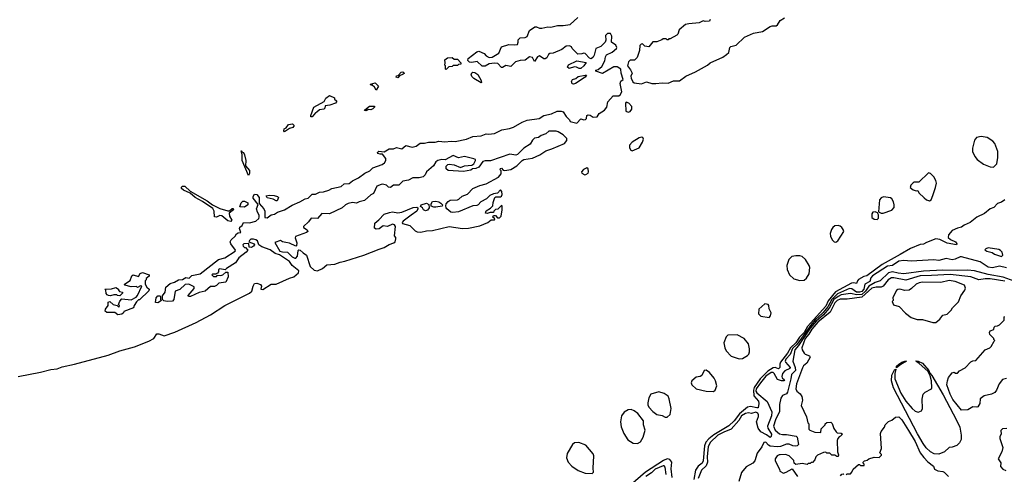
# Model space of a CAD drawing. Extents: x 2386423 to 2568864, y 578392 to 761999.
# Tile 343 of 454: x 2509161 to 2518731, y 676155 to 680575. Entities that reach past the tile are written whole.
import ezdxf

# ---------------------------------------------------------------- set-up
doc = ezdxf.new("R2010")
doc.units = 0

msp = doc.modelspace()

# ---------------------------------------------------------------- linework, layer by layer
at = {"layer": '0CON05XD'}
for points in [[(2509145, 677105.4), (2509365, 677147.9), (2509465, 677175.4), (2509525, 677182.1), (2509575, 677201.2), (2509695, 677227.3), (2510020, 677315), (2510135, 677356.7), (2510276.3, 677393.7), (2510415, 677450), (2510465.5, 677474.5), (2510495, 677521.1), (2510515, 677521.5), (2510565, 677503.1), (2510667.7, 677537.7), (2510877.5, 677632.5), (2511015, 677706.7), (2511153.9, 677796.1), (2511394.4, 677915.6), (2511416.2, 677935), (2511428.9, 677985), (2511445, 678010), (2511465, 678013.3), (2511500.6, 678000.6), (2511510, 677985), (2511506.4, 677956.4), (2511525, 677951.2), (2511605, 678003.3), (2511655, 678004), (2511785, 678062), (2511826.1, 678073.9), (2511872.5, 678115), (2511873.8, 678135), (2511810, 678185), (2511782.9, 678225), (2511724.2, 678264.2), (2511685, 678287.8), (2511643.1, 678303.1), (2511595, 678338.1), (2511515, 678366.7), (2511486.7, 678386.7), (2511471.2, 678425), (2511455, 678436), (2511435, 678442.5), (2511408.3, 678441.7), (2511395, 678430), (2511390, 678415), (2511440, 678395), (2511442.5, 678385), (2511435, 678372.5), (2511415, 678361.2), (2511392.5, 678362.5), (2511388.3, 678398.3), (2511340, 678395), (2511330, 678385), (2511331.7, 678371.7), (2511345, 678360), (2511355, 678360), (2511377.5, 678335), (2511362.5, 678315), (2511290, 678260), (2511257.7, 678212.3), (2511170, 678155), (2511158.3, 678141.7), (2511105, 678152.5), (2511092.5, 678145), (2511092.5, 678125), (2511085, 678110), (2511065, 678100), (2511035, 678100), (2511030, 678095), (2511045, 678080), (2511075, 678080), (2511085, 678090), (2511115, 678087.5), (2511135, 678093.3), (2511165, 678120), (2511185, 678120), (2511186.2, 678075), (2511165.6, 678024.4), (2511096.1, 678013.9), (2511075, 677990), (2511055, 677980), (2511015, 677982.5), (2510965, 677936.2), (2510905, 677922.5), (2510823, 677883), (2510803, 677883), (2510800, 677895), (2510858.3, 677961.7), (2510857, 677977), (2510805, 678002.5), (2510770.7, 677999.3), (2510718, 677952), (2510673, 677937), (2510660, 677855), (2510645, 677837.5), (2510595, 677833.8), (2510563, 677843), (2510550, 677855), (2510548.3, 677891.7), (2510576.7, 677925), (2510582.5, 677975), (2510625, 678008.8), (2510667, 678023), (2510705, 678046.7), (2510745, 678050), (2510775, 678067.5), (2510807, 678063), (2510835, 678086.7), (2510916.7, 678103.3), (2511095, 678242.5), (2511155, 678260), (2511256.4, 678323.6), (2511260, 678335), (2511212.5, 678395), (2511207.5, 678415), (2511217.5, 678435), (2511255, 678470), (2511267, 678493), (2511285, 678502.5), (2511310, 678505), (2511299.2, 678545), (2511301.4, 678558.6), (2511322.5, 678575), (2511335, 678602.5), (2511395, 678600), (2511455, 678617.5), (2511485, 678643.3), (2511490, 678655), (2511488.8, 678675), (2511471.2, 678705), (2511463.8, 678735), (2511477.5, 678777.5), (2511430.8, 678840.8), (2511430.8, 678855), (2511445, 678880), (2511465, 678874), (2511487.3, 678847.3), (2511488.3, 678788.3), (2511535.7, 678735.7), (2511543.8, 678715), (2511543, 678653), (2511565, 678650), (2511605, 678677.5), (2511637, 678683), (2511666.4, 678703.6), (2511735, 678726.7), (2511808.3, 678771.7), (2511885, 678803.3), (2511935, 678832.5), (2511965, 678840), (2512005, 678880), (2512035, 678877.5), (2512075, 678896.7), (2512115, 678900), (2512165, 678916.7), (2512195, 678933.8), (2512285, 678953.3), (2512315, 678978), (2512365, 678983.3), (2512395, 679008.8), (2512454, 679036), (2512515, 679083.3), (2512563.6, 679106.4), (2512595, 679136.2), (2512685, 679166.7), (2512707.5, 679185), (2512720, 679205), (2512720, 679225), (2512688.3, 679268.3), (2512665, 679267.5), (2512642.5, 679275), (2512637.5, 679285), (2512652.3, 679297.7), (2512705, 679290), (2512751.7, 679318.3), (2512795, 679320), (2512825, 679331.2), (2512875, 679320), (2512915, 679352.5), (2512975, 679336.7), (2513015, 679346.2), (2513055, 679373.8), (2513095, 679374), (2513135, 679385.8), (2513200, 679385), (2513235, 679393.3), (2513295, 679387.5), (2513355, 679394), (2513395, 679391.2), (2513505, 679413.8), (2513565, 679440), (2513645, 679445.6), (2513695, 679464.3), (2513719.2, 679460.8), (2513775, 679468.8), (2513846.1, 679503.9), (2513922.7, 679517.3), (2513959.5, 679530.5), (2514045, 679578), (2514095, 679598), (2514210, 679615), (2514256.4, 679643.6), (2514330.5, 679659.5), (2514385, 679686.2), (2514425, 679686.2), (2514445, 679678.8), (2514473.6, 679633.6), (2514505, 679600), (2514510, 679585), (2514575, 679570), (2514615, 679610), (2514645, 679602.5), (2514660, 679605), (2514670, 679615), (2514673.3, 679645), (2514685, 679650), (2514705, 679646.7), (2514735, 679627.5), (2514775, 679630), (2514795, 679662.5), (2514846.7, 679695), (2514866.7, 679725), (2514876.2, 679775), (2514930, 679835), (2514983.9, 679836.1), (2514996.7, 679845), (2515012.5, 679875), (2514996.2, 679955), (2515004.2, 679975.8), (2515027.5, 679995), (2515005.8, 680055), (2515002.5, 680095), (2514967, 680117), (2514935, 680116.7), (2514825, 680052), (2514760, 680075), (2514760, 680085), (2514785, 680090), (2514820.7, 680119.3), (2514850, 680175), (2514855.7, 680215), (2514865, 680232.5), (2514920.7, 680259.3), (2514961.2, 680295), (2514963.8, 680305), (2514955.8, 680325.8), (2514913.8, 680355), (2514917.5, 680415), (2514905, 680440), (2514875, 680440), (2514855, 680420), (2514858, 680375), (2514851.9, 680355), (2514811.2, 680315), (2514760, 680295), (2514745, 680231.2), (2514735, 680211.2), (2514715, 680193.3), (2514700.7, 680200.7), (2514657, 680247), (2514645, 680250), (2514625, 680242.5), (2514585, 680240), (2514532.5, 680295), (2514525, 680310), (2514505, 680320), (2514473, 680317), (2514430, 680285), (2514345, 680250), (2514315, 680247.5), (2514302.3, 680237.7), (2514283.3, 680205), (2514270, 680195), (2514255, 680193.8), (2514215, 680222.5), (2514192.5, 680215), (2514165, 680170), (2514146.4, 680206.4), (2514115, 680212.5), (2514075, 680180), (2514027, 680177), (2513980, 680165), (2513935, 680120), (2513885, 680130), (2513855, 680110), (2513845, 680110), (2513808.3, 680148.3), (2513775, 680152.5), (2513723, 680147), (2513685, 680122.5), (2513655, 680122.5), (2513607, 680167), (2513555, 680157.5), (2513533, 680163), (2513518.3, 680178.3), (2513520.7, 680199.3), (2513605, 680263.3), (2513625, 680267.5), (2513675, 680247.5), (2513695, 680222.5), (2513725, 680207.5), (2513755, 680210), (2513819.3, 680250.7), (2513845, 680310), (2513917, 680333), (2513975, 680330), (2514000, 680335), (2514007.5, 680355), (2514005, 680380), (2514025, 680400), (2514075, 680402.5), (2514095, 680410), (2514115, 680470), (2514167.5, 680505), (2514185, 680507.1), (2514215, 680491.2), (2514235, 680491.2), (2514295, 680506), (2514325, 680503.3), (2514387, 680517), (2514445, 680517.5), (2514511.7, 680528.3), (2514585, 680596.7)], [(2515873, 680577), (2515865, 680560), (2515825, 680557.5), (2515805, 680562.5), (2515766.1, 680543.9), (2515665, 680536), (2515632.9, 680527.1), (2515572.3, 680477.7), (2515556.7, 680435), (2515547.5, 680425), (2515485, 680390), (2515471.7, 680388.3), (2515465, 680380), (2515455, 680380), (2515445, 680390), (2515415, 680390), (2515401.7, 680378.3), (2515355, 680360), (2515315, 680360), (2515275, 680310), (2515238.3, 680318.3), (2515215, 680340), (2515201.7, 680338.3), (2515190, 680325), (2515186.7, 680275), (2515163.6, 680206.4), (2515137, 680183), (2515095, 680180), (2515080, 680165), (2515070, 680125), (2515098, 680088), (2515113.3, 680055), (2515101.2, 680025), (2515105.9, 680005.9), (2515121.7, 679971.7), (2515135, 679960), (2515205, 679951.2)], [(2515205, 679951.2), (2515255, 679970), (2515305.7, 679955.7), (2515345, 679954.3), (2515405, 679960.8), (2515465, 679957.5), (2515515, 679981.2), (2515575, 679980), (2515635, 680025.6), (2515731.3, 680068.7), (2515845.5, 680134.5), (2515872.9, 680157.1), (2515995, 680211.4), (2516031.2, 680235), (2516053.8, 680255), (2516064, 680306), (2516072.5, 680315), (2516125, 680328.8), (2516205, 680406.7), (2516295, 680443.3), (2516379.5, 680460.5), (2516455, 680509.2), (2516475, 680516), (2516513.9, 680516.1), (2516526.7, 680525), (2516554.1, 680565.9), (2516595, 680593.3)], [(2513305, 680090), (2513300, 680095), (2513300, 680125), (2513293.3, 680133.3), (2513297.5, 680155), (2513292.5, 680185), (2513320, 680205), (2513365, 680207.5), (2513385, 680190), (2513415, 680190), (2513450, 680155), (2513448.3, 680141.7), (2513425, 680140), (2513415, 680130), (2513375, 680130), (2513365, 680120), (2513333, 680117), (2513305, 680090)], [(2514600, 680100), (2514574.1, 680114.1), (2514555, 680116.7), (2514501.2, 680101.2), (2514486.2, 680115), (2514495, 680136), (2514575, 680176), (2514668.3, 680158.3), (2514644, 680125), (2514615, 680101.9), (2514600, 680100)], [(2512835, 680010), (2512820, 680015), (2512825, 680030), (2512838.3, 680031.7), (2512870, 680065), (2512885, 680066.7), (2512895, 680060), (2512897, 680053), (2512890, 680045), (2512851.7, 680028.3), (2512835, 680010)], [(2513645, 679960), (2513574.2, 680004.2), (2513555, 680023.3), (2513550, 680045), (2513555, 680057.5), (2513565, 680063.3), (2513585, 680062.5), (2513613, 680043), (2513647.5, 679985), (2513650, 679965), (2513645, 679960)], [(2512625, 679890), (2512608.3, 679918.3), (2512588.3, 679938.3), (2512575, 679940), (2512571.7, 679948.3), (2512615, 679960), (2512648.3, 679928.3), (2512625, 679890)], [(2514545, 679947.5), (2514530.7, 679950.7), (2514523.3, 679975), (2514535, 679992.5), (2514567, 680003), (2514588.3, 680021.7), (2514657, 680037), (2514670, 680035), (2514657.5, 680015), (2514565, 679953.3), (2514545, 679947.5)], [(2512005, 679630), (2511991.7, 679631.7), (2511990, 679645), (2512020, 679725), (2512120, 679780), (2512137, 679813), (2512173, 679837), (2512220, 679815), (2512221.7, 679801.7), (2512240, 679785), (2512240, 679775), (2512230, 679765), (2512175, 679742.5), (2512131.7, 679738.3), (2512127.5, 679715), (2512117.5, 679705), (2512075, 679700), (2512050, 679675), (2512035, 679670), (2512005, 679630)], [(2515075, 679676.7), (2515095, 679683.3), (2515111.2, 679705), (2515109.5, 679729.5), (2515082.5, 679765), (2515055, 679772.5), (2515050, 679765), (2515053.3, 679685), (2515075, 679676.7)], [(2512525, 679687.5), (2512513.6, 679693.6), (2512515, 679700), (2512560, 679735), (2512610, 679735), (2512610, 679725), (2512595, 679707.5), (2512575, 679697.5), (2512548.3, 679701.7), (2512535, 679692.5), (2512525, 679687.5)], [(2512055, 678134.3), (2512103.3, 678155), (2512145, 678193.3), (2512225, 678197.5), (2512275, 678218.1), (2512322.4, 678227.6), (2512505.3, 678284.7), (2512654.5, 678345.5), (2512705, 678360), (2512752, 678388), (2512796.7, 678405), (2512810, 678415), (2512817.5, 678445), (2512817, 678457), (2512803.3, 678475), (2512812.5, 678565), (2512805, 678580), (2512785, 678587.5), (2512735, 678563.3), (2512695, 678570), (2512655, 678543.3), (2512627, 678537), (2512608.3, 678548.3), (2512613.9, 678596.1), (2512651.7, 678628.3), (2512702.5, 678685), (2512755, 678702), (2512785, 678708), (2512835, 678698.8), (2512875, 678704), (2512985, 678750), (2513021.7, 678751.7), (2513030, 678745), (2513030, 678735), (2513020, 678715), (2512967.5, 678675), (2512887.5, 678615), (2512880, 678605), (2512882.5, 678595), (2512952.5, 678575), (2513005, 678521.2), (2513025, 678512.5), (2513059.1, 678510.9), (2513115, 678523.3), (2513175, 678525.5), (2513335, 678563.3), (2513465, 678545.5), (2513525, 678549.5), (2513635, 678572), (2513712.5, 678605), (2513745, 678630), (2513775, 678630), (2513778.3, 678638.3), (2513760, 678655), (2513765, 678670), (2513785, 678670), (2513805, 678650), (2513825, 678650), (2513840, 678665), (2513850, 678725), (2513850, 678765), (2513845, 678770), (2513807, 678733), (2513785, 678730), (2513770, 678715), (2513765, 678700), (2513735, 678700), (2513705, 678690), (2513690, 678695), (2513695, 678717.5), (2513738.3, 678741.7), (2513760, 678765), (2513763, 678797), (2513780, 678845), (2513788.3, 678851.7), (2513835, 678852.5), (2513845, 678860), (2513850, 678875), (2513847.5, 678905), (2513835, 678920), (2513805, 678887.5), (2513765, 678882.5), (2513730, 678865), (2513697.5, 678835), (2513642.5, 678805), (2513616.7, 678775), (2513605, 678770), (2513564.3, 678765.7), (2513425, 678706), (2513370.5, 678700.5), (2513353.3, 678705), (2513312.5, 678735), (2513307.5, 678745), (2513302.5, 678765), (2513307.5, 678785), (2513325, 678807.5), (2513345, 678820), (2513415, 678823.3), (2513430.7, 678829.3), (2513461.7, 678858.3), (2513512.3, 678877.7), (2513565, 678933.8), (2513635, 678963.8), (2513695, 678978.8), (2513815, 679043.3), (2513842.5, 679075), (2513840, 679105), (2513830, 679115), (2513835, 679127.5), (2513845, 679130), (2513861.7, 679111.7), (2513875, 679107.5), (2513935, 679120), (2513993.3, 679155), (2514043.6, 679206.4), (2514060, 679215), (2514145, 679227.5), (2514218.3, 679261.7), (2514275, 679300), (2514335, 679318.8), (2514455, 679370), (2514479.5, 679400.5), (2514480.7, 679420.7), (2514445, 679456.7), (2514393.6, 679483.6), (2514375, 679490), (2514305, 679490), (2514275, 679466.7), (2514229.3, 679450.7), (2514205, 679430), (2514165, 679423.3), (2514146.7, 679405), (2514122.5, 679365), (2514062.7, 679327.3), (2514000, 679265), (2513985, 679257.5), (2513925, 679266.2), (2513736.1, 679203.9), (2513685, 679203.3), (2513662.5, 679195), (2513625, 679141.2), (2513595, 679129.2), (2513563.8, 679126.2), (2513545, 679112), (2513475, 679098), (2513325, 679108.8), (2513306.7, 679125), (2513307.7, 679152.3), (2513322.5, 679167.5), (2513335, 679170), (2513385, 679163.3), (2513445, 679136.7), (2513483, 679153), (2513555, 679160), (2513575, 679172.5), (2513592.5, 679205), (2513590, 679215), (2513573.9, 679223.9), (2513485, 679243.8), (2513427, 679233), (2513375, 679253.3), (2513296.4, 679213.6), (2513265, 679216.7), (2513224.1, 679205.9), (2513206.1, 679193.9), (2513183.8, 679155), (2513115, 679097.5), (2513103.6, 679066.4), (2513081.7, 679048.3), (2513045, 679036), (2512983.6, 679036.4), (2512940, 679015), (2512885, 679006.7), (2512845, 678966.7), (2512795, 678967.5), (2512765, 678942.5), (2512745, 678947.5), (2512725, 678966.7), (2512686.1, 678976.1), (2512675, 678973.3), (2512632.5, 678955), (2512600, 678885), (2512575, 678872.5), (2512513.6, 678816.4), (2512460, 678805), (2512435, 678790), (2512395, 678796.7), (2512355, 678787.5), (2512326.4, 678773.6), (2512295, 678746.7), (2512171.7, 678688.3), (2512098.3, 678691.7), (2512057, 678643), (2511993, 678647), (2511969.3, 678610.7), (2511920, 678565), (2511920, 678555), (2511955, 678532.5), (2511962.5, 678515), (2511950, 678505), (2511841.7, 678468.3), (2511840, 678455), (2511854.4, 678405), (2511852, 678378), (2511845, 678374.2), (2511785, 678403.1), (2511749.5, 678410.5), (2511716.1, 678416.1), (2511695, 678430), (2511641.2, 678408.8), (2511690, 678325), (2511715, 678317.1), (2511764.3, 678314.3), (2511810.5, 678270.5), (2511835, 678256.7), (2511845, 678258.1), (2511862.2, 678275), (2511868.5, 678331.5), (2511875, 678338.1), (2511886, 678335), (2511915, 678306.9), (2511947.3, 678287.3), (2511985, 678174.2), (2512025, 678140), (2512055, 678134.3)], [(2511735, 679483.3), (2511727.5, 679495), (2511732.5, 679515), (2511750, 679525), (2511775, 679557.5), (2511811.7, 679561.7), (2511827.5, 679547.5), (2511815, 679527.5), (2511783, 679517), (2511735, 679483.3)], [(2515115, 679300), (2515182.3, 679327.7), (2515213.8, 679385), (2515223.3, 679415), (2515218.8, 679428.8), (2515205, 679433.3), (2515182.3, 679427.7), (2515115, 679383.3), (2515087.5, 679355), (2515088.3, 679328.3), (2515100, 679305), (2515115, 679300)], [(2518625, 679142.5), (2518657.5, 679175), (2518668.6, 679235), (2518666.9, 679295), (2518640.2, 679370.2), (2518620, 679395), (2518565, 679429.4), (2518505, 679438.1), (2518461.4, 679428.6), (2518441.1, 679405), (2518422.5, 679325), (2518423, 679293), (2518444.5, 679244.5), (2518466, 679215), (2518529.7, 679169.7), (2518595, 679144.4), (2518625, 679142.5)], [(2511385, 679060), (2511322.5, 679205), (2511323.9, 679263.9), (2511315, 679300), (2511320, 679290), (2511335, 679282.5), (2511345, 679260), (2511358.8, 679205), (2511356.7, 679155), (2511395, 679110), (2511395, 679080), (2511385, 679060)], [(2514655, 679067.5), (2514665, 679070), (2514685, 679082.5), (2514690, 679095), (2514687.5, 679125), (2514675, 679133.3), (2514641.2, 679118.8), (2514622.5, 679095), (2514625, 679082.5), (2514655, 679067.5)], [(2518005, 678813.8), (2518018.8, 678825), (2518036, 678865), (2518063.8, 678945), (2518071.2, 678985), (2518065, 679012.5), (2518045, 679046.7), (2518015, 679080), (2517995, 679086.7), (2517900, 678995), (2517855, 678996.2), (2517845, 678990), (2517823.8, 678965), (2517817.5, 678945), (2517845, 678920), (2517875, 678910), (2517890, 678915), (2517901.7, 678891.7), (2517952.1, 678842.1), (2517974.3, 678824.3), (2518005, 678813.8)], [(2511215, 678612.5), (2511185, 678618.6), (2511125, 678669.4), (2511105, 678670.8), (2511075, 678656.2), (2511055, 678657.5), (2511052.5, 678715), (2511038.7, 678738.7), (2510937.3, 678807.3), (2510865.8, 678845), (2510818.1, 678888.1), (2510755, 678916.7), (2510733.3, 678935), (2510733.1, 678946.9), (2510745, 678956.5), (2510766.2, 678955), (2510817.8, 678907.8), (2510985, 678815.6), (2511036.3, 678776.3), (2511105, 678740.6), (2511185, 678717.5), (2511201.7, 678718.3), (2511225, 678740), (2511235, 678740), (2511240, 678725), (2511196.7, 678693.3), (2511200.8, 678665), (2511222, 678625), (2511215, 678612.5)], [(2511345, 678752.5), (2511300, 678755), (2511313.9, 678796.1), (2511330.7, 678809.3), (2511345, 678810), (2511377.5, 678795), (2511377.5, 678775), (2511345, 678752.5)], [(2511665, 678813.3), (2511655, 678813.3), (2511625, 678831.2), (2511565, 678843.3), (2511558.3, 678861.7), (2511585, 678870), (2511635, 678866.7), (2511666.7, 678856.7), (2511677.5, 678845), (2511665, 678813.3)], [(2513185, 678752.5), (2513161.7, 678761.7), (2513160, 678785), (2513175, 678806.7), (2513205, 678811.2), (2513233.8, 678803.8), (2513255, 678792.5), (2513270, 678775), (2513267, 678763), (2513205, 678753.3), (2513185, 678752.5)], [(2518736.4, 678823.6), (2518705, 678800.7), (2518665, 678789.6), (2518630.3, 678749.7), (2518594.9, 678735.1), (2518538.7, 678691.3), (2518463.8, 678656.2), (2518397.9, 678602.1), (2518341.3, 678578.7), (2518315, 678557.8), (2518275, 678549.1), (2518224.7, 678525), (2518188.7, 678485), (2518186.9, 678456.9), (2518206.7, 678436.7), (2518257.5, 678415), (2518270, 678395), (2518265, 678386.7), (2518175, 678400.9), (2518105, 678439.6), (2518065, 678444.1), (2517975, 678410.5), (2517946.9, 678393.1), (2517915, 678388.4), (2517820.6, 678349.4), (2517719.2, 678290.8), (2517543.6, 678196.4), (2517395, 678086.1), (2517365, 678079.4), (2517315, 678050), (2517303.2, 678035), (2517295, 678008.8), (2517267.4, 678017.4), (2517245, 678013.4), (2517091.3, 677928.7), (2517019.5, 677840.5), (2516995, 677790.6), (2516817, 677593), (2516785, 677534.8), (2516741.1, 677488.9), (2516704.8, 677435), (2516653.8, 677386.2), (2516625, 677334.7), (2516555.8, 677245), (2516548.2, 677225), (2516550, 677210), (2516550, 677195), (2516535, 677182.1), (2516505, 677192.9), (2516485, 677192), (2516432.1, 677157.9), (2516357.3, 677082.7), (2516299.9, 677000.1), (2516292, 676975), (2516296.9, 676916.9), (2516342.9, 676865), (2516345.7, 676845), (2516337.6, 676802.4), (2516325, 676800.4), (2516265, 676815.8), (2516235, 676806.8), (2516157.8, 676742.2), (2516105, 676676.4), (2516055, 676627.5), (2515909.4, 676540.6), (2515859, 676501), (2515831.3, 676468.7), (2515817.8, 676432.2), (2515805.3, 676285), (2515795, 676263.5), (2515756.2, 676233.8), (2515730, 676195), (2515714.8, 676105)], [(2517555, 678693.3), (2517638.3, 678721.7), (2517659.5, 678750.5), (2517661.2, 678775), (2517653.8, 678805), (2517636.7, 678835), (2517625, 678843.3), (2517557, 678853), (2517535, 678843.3), (2517518.8, 678825), (2517508.3, 678708.3), (2517533.3, 678693.3), (2517555, 678693.3)], [(2513105, 678717.5), (2513087.5, 678725), (2513077.5, 678745), (2513058.3, 678758.3), (2513062.5, 678775), (2513115, 678792.5), (2513138.3, 678778.3), (2513140, 678745), (2513125, 678723.8), (2513105, 678717.5)], [(2517495, 678633.8), (2517510, 678645), (2517507.5, 678677.5), (2517498.3, 678698.3), (2517475, 678706.7), (2517455, 678702.5), (2517443.6, 678686.4), (2517445, 678652.5), (2517465, 678636.7), (2517495, 678633.8)], [(2517095, 678411.2), (2517113.3, 678425), (2517170, 678515), (2517166.2, 678535), (2517151.2, 678555), (2517135, 678569.2), (2517115, 678575.8), (2517085, 678570), (2517065.6, 678554.4), (2517051.4, 678535), (2517040, 678495), (2517041.7, 678471.7), (2517058.8, 678435), (2517077.5, 678415), (2517095, 678411.2)], [(2518705, 678273.3), (2518717.5, 678285), (2518710, 678315), (2518695, 678332.5), (2518679.5, 678339.5), (2518575, 678356.7), (2518551.7, 678348.3), (2518543, 678337), (2518560, 678325), (2518611.7, 678311.7), (2518637.5, 678295), (2518705, 678273.3)], [(2518751.7, 678161.7), (2518685, 678180), (2518615, 678164.3), (2518575, 678170), (2518495, 678221.1), (2518315, 678271.2), (2518301.7, 678268.3), (2518254.1, 678245.9), (2518225, 678240.8), (2518165, 678254.2), (2518095, 678234.3), (2518045, 678241.2), (2517825, 678228), (2517755, 678234), (2517705, 678226.9), (2517644.2, 678185.8), (2517595, 678177.5), (2517450.3, 678085), (2517435.2, 678065), (2517425, 678028.4), (2517376.2, 678003.8), (2517367.1, 677955), (2517345, 677932), (2517325, 677924.9), (2517295, 677926.4), (2517249.1, 677959.1), (2517225, 677962.6), (2517111.2, 677908.8), (2517054.5, 677855.5), (2517015.7, 677784.3), (2516965.8, 677724.2), (2516893.7, 677656.3), (2516852.3, 677605), (2516718, 677422), (2516671.9, 677378.1), (2516648.9, 677321.1), (2516607.2, 677275), (2516601.3, 677255), (2516605.5, 677245.5), (2516649.3, 677195), (2516647.5, 677185), (2516597.9, 677162.1), (2516574.2, 677135), (2516568.6, 677105), (2516572.9, 677092.9), (2516595.7, 677075), (2516588, 677065), (2516565, 677064.1), (2516526.5, 677076.5), (2516494.6, 677135), (2516484.3, 677145), (2516465, 677146.3), (2516415, 677108.8), (2516360.3, 677045), (2516320.9, 676985), (2516317.6, 676965), (2516325, 676948), (2516425, 676862), (2516471.2, 676761.2), (2516469.2, 676725), (2516429.7, 676625), (2516432.9, 676602.9), (2516468.5, 676545), (2516466.7, 676523.3), (2516455, 676511.8), (2516420.1, 676540.1), (2516365, 676568.2), (2516338.9, 676605), (2516322.2, 676665), (2516343.4, 676716.6), (2516343.1, 676735), (2516335, 676749.4), (2516315, 676759), (2516275, 676748.2), (2516244.1, 676754.1), (2516215, 676748), (2516177.2, 676725), (2516150.4, 676679.6), (2516075.8, 676594.2), (2516005, 676565.9), (2515948.4, 676535), (2515875, 676468.8), (2515854.5, 676425), (2515842.3, 676325), (2515848, 676272), (2515832.8, 676237.2), (2515789.2, 676195), (2515755.3, 676115)], [(2516745, 678040), (2516785, 678042), (2516809.3, 678060.7), (2516835.7, 678105), (2516840.8, 678165), (2516834, 678185), (2516799.2, 678245), (2516765, 678274.3), (2516745, 678280.6), (2516705, 678280.6), (2516665, 678271.4), (2516636.8, 678243.2), (2516617.1, 678185), (2516621.9, 678145), (2516644, 678095), (2516685.7, 678055.7), (2516745, 678040)], [(2518897, 678007), (2518721.3, 678071.3), (2518575, 678098.9), (2518442.6, 678132.6), (2518375, 678141.2), (2518275, 678136.5), (2518135, 678140.5), (2517945, 678131.7), (2517755, 678103.2), (2517700.5, 678110.5), (2517645, 678122.9), (2517605, 678113.2), (2517525, 678037.8), (2517475, 678019.7), (2517414.5, 677985.5), (2517382.1, 677935), (2517345, 677904.6), (2517299, 677899), (2517235, 677912.5), (2517145, 677899), (2517115, 677885.4), (2517075.4, 677855), (2517029.5, 677770.5), (2516974, 677706), (2516904.2, 677645.8), (2516845, 677574.9), (2516731.4, 677408.6), (2516694.3, 677365), (2516675.6, 677255), (2516698.2, 677195), (2516700.8, 677165), (2516664.4, 677125), (2516655.3, 677084.7), (2516625, 676953.3), (2516615, 676938.8), (2516575, 676920), (2516558.8, 676895), (2516545.9, 676834.1), (2516547.7, 676765), (2516506.4, 676685), (2516488.8, 676625), (2516505.3, 676585), (2516545, 676550), (2516575, 676541.1), (2516615, 676541.8), (2516707.5, 676525), (2516716.7, 676515), (2516732.5, 676445), (2516717.7, 676432.3), (2516705, 676430), (2516675, 676433.8), (2516638.6, 676448.6), (2516615, 676448.8), (2516555, 676427), (2516523.3, 676423.3), (2516455, 676428.2), (2516438.3, 676438.3), (2516415, 676468.6), (2516394.2, 676465.8), (2516375, 676423.3), (2516330.6, 676359.4), (2516305, 676286.7), (2516285.6, 676264.4), (2516222.3, 676227.7), (2516175.8, 676174.2), (2516151.2, 676085)], [(2510115, 677706.7), (2510087, 677727), (2510008.3, 677728.3), (2509991.7, 677741.7), (2509995, 677760), (2510020, 677795), (2510021.7, 677828.3), (2510037, 677837), (2510070, 677805), (2510107.5, 677797.5), (2510125, 677780), (2510130, 677795), (2510120, 677805), (2510135, 677840), (2510155, 677860), (2510245, 677852.5), (2510293, 677877), (2510307, 677893), (2510350, 677985), (2510335, 677987.5), (2510305, 677972.5), (2510295, 677980), (2510245, 677977.5), (2510183, 677993), (2510180, 678005), (2510235, 678040), (2510250, 678085), (2510265, 678096.2), (2510315, 678080), (2510332.3, 678107.7), (2510355, 678116.7), (2510420, 678095), (2510418.3, 678081.7), (2510391.7, 678058.3), (2510390, 678045), (2510380, 678035), (2510380, 678005), (2510397.5, 677975), (2510420, 677955), (2510415, 677940), (2510325, 677850), (2510315, 677850), (2510297, 677833), (2510273, 677797), (2510266.4, 677773.6), (2510173.3, 677736.7), (2510170, 677725), (2510155, 677711.2), (2510115, 677706.7)], [(2518735, 678032.3), (2518595, 678056.3), (2518543.8, 678056.2), (2518485, 678045.4), (2518405, 678076.1), (2518205, 678098.4), (2518025, 678087.9), (2517915, 678083.4), (2517775, 678042.5), (2517657.5, 678065), (2517635, 678064), (2517603.5, 678046.5), (2517555, 677983.2), (2517535, 677975.3), (2517485, 677976.1), (2517444.6, 677965), (2517345, 677877), (2517202.4, 677857.6), (2517135, 677857.6), (2517105.4, 677845), (2517085, 677820.9), (2517039.2, 677730.8), (2516920.3, 677635), (2516859.5, 677565), (2516831.7, 677518.3), (2516796.1, 677475), (2516764.6, 677385), (2516767.8, 677365), (2516785, 677334.2)], [(2518035, 677630), (2518065, 677632.5), (2518105.9, 677664.1), (2518135, 677703.3), (2518176.4, 677713.6), (2518215, 677752.5), (2518226.7, 677775), (2518285, 677832.5), (2518309.3, 677890.7), (2518347.5, 677945), (2518352.5, 677965), (2518343, 677993), (2518255, 678028.6), (2518195, 678040), (2518115, 678020), (2517935, 678023.3), (2517905, 678017.8), (2517875, 678002.9), (2517829.5, 677960.5), (2517805, 677947.1), (2517765, 677942), (2517715, 677956.7), (2517695, 677952.5), (2517685, 677942.5), (2517647.5, 677875), (2517650, 677845), (2517640, 677835), (2517653.6, 677803.6), (2517708.3, 677788.3), (2517772.4, 677722.4), (2517825, 677678.8), (2517885, 677661.2), (2517935, 677661.2), (2518035, 677630)], [(2510135, 677890), (2510113, 677893), (2510105, 677900), (2510075, 677900), (2510045, 677890), (2510023, 677893), (2510010, 677900), (2510003, 677913), (2510000, 677945), (2509990, 677955), (2510055, 677957.5), (2510095, 677972.5), (2510120, 677955), (2510120, 677945), (2510131.7, 677931.7), (2510160, 677925), (2510160, 677915), (2510135, 677890)], [(2510505, 677822.5), (2510480, 677825), (2510488.3, 677871.7), (2510505, 677890), (2510525, 677890), (2510530, 677885), (2510530, 677855), (2510540, 677845), (2510505, 677822.5)], [(2516445, 677680), (2516457.5, 677695), (2516466.4, 677726.4), (2516446.7, 677765), (2516443.3, 677795), (2516436.7, 677805), (2516405, 677812.5), (2516345, 677760), (2516341.2, 677715), (2516365, 677691.2), (2516445, 677680)], [(2518752.7, 677087.3), (2518715, 677076.2), (2518682, 677035), (2518655, 676972.5), (2518638.8, 676951.2), (2518606.4, 676933.6), (2518535, 676917.5), (2518495, 676890), (2518492.5, 676845), (2518475, 676812.5), (2518465, 676807.5), (2518425, 676812.5), (2518377, 676783), (2518315, 676780), (2518231.8, 676881.8), (2518205.6, 676935), (2518174, 677026), (2518177.5, 677065), (2518190, 677095), (2518225, 677142.5), (2518245, 677150), (2518258.3, 677138.3), (2518275, 677140), (2518295, 677160), (2518349.3, 677190.7), (2518405, 677248.8), (2518425, 677258.8), (2518455, 677262.5), (2518545, 677366.7), (2518590, 677385), (2518603, 677397), (2518631.7, 677448.3), (2518640, 677455), (2518630, 677465), (2518630, 677475), (2518590, 677515), (2518587.5, 677535), (2518595, 677550), (2518628.3, 677561.7), (2518632.5, 677585), (2518643, 677597), (2518665, 677597.5), (2518683, 677607), (2518730, 677655), (2518730, 677685), (2518735, 677690)], [(2516155, 677279.2), (2516185, 677282), (2516235, 677310), (2516248.8, 677325), (2516255.8, 677345), (2516255.8, 677374.2), (2516244.2, 677425), (2516204, 677475), (2516135, 677512.9), (2516045, 677509.2), (2516027.6, 677492.4), (2516005.8, 677435), (2516013.3, 677385), (2516026.3, 677356.3), (2516075.5, 677305.5), (2516155, 677279.2)], [(2516785, 677334.2), (2516795, 677323.1), (2516838.6, 677308.6), (2516845.8, 677295), (2516810.5, 677235), (2516780.8, 677209.2), (2516769.6, 677190.4), (2516710.9, 677035), (2516704.6, 676985), (2516714.7, 676964.7), (2516748.5, 676938.5), (2516762.3, 676912.3), (2516771.2, 676875), (2516756.7, 676825), (2516810, 676715), (2516820, 676655), (2516830, 676645), (2516830, 676595), (2516840, 676585), (2516890, 676565), (2516947, 676563), (2516951.7, 676598.3), (2516990, 676635), (2516990, 676645), (2517005, 676660), (2517045, 676662.5), (2517058.3, 676648.3), (2517075, 676600), (2517097, 676567), (2517108.3, 676558.3), (2517147, 676557), (2517160, 676545), (2517140, 676525), (2517125, 676520), (2517112.5, 676505), (2517107.5, 676485), (2517110, 676375), (2517120, 676345), (2517115, 676330), (2517105, 676327.5), (2517085, 676340), (2517055, 676340), (2517035, 676360), (2517005, 676360), (2516995, 676370), (2516975, 676367.5), (2516915, 676340), (2516900, 676325), (2516890, 676295), (2516868.3, 676271.7), (2516855, 676270), (2516845, 676260), (2516825, 676260), (2516815, 676250), (2516765, 676260), (2516705, 676250), (2516690, 676265), (2516685, 676290), (2516640, 676335), (2516603, 676347), (2516553.6, 676343.6), (2516543.6, 676346.4), (2516523.6, 676336.4), (2516502.5, 676305), (2516502.5, 676285), (2516547.5, 676205), (2516550, 676185), (2516585, 676167.5), (2516610, 676175), (2516668.3, 676208.3), (2516720, 676135)], [(2518095, 676352.5), (2518050, 676355), (2518013.3, 676375), (2517972.6, 676412.6), (2517943.7, 676453.7), (2517887.4, 676547.4), (2517654.5, 676994.5), (2517636, 677065), (2517639.5, 677120.5), (2517665, 677170), (2517677.5, 677177.5), (2517666.7, 677135), (2517666.7, 677085), (2517726, 676945), (2517775, 676866.7), (2517836.7, 676795), (2517865, 676770), (2517895, 676760), (2517926.4, 676773.6), (2517937.5, 676795), (2517933.3, 676885), (2517943.9, 676936.1), (2517962.5, 676955), (2518023.3, 676986.7), (2518027.5, 676995), (2518022.5, 677065), (2518011.7, 677111.7), (2517988.3, 677158.3), (2517905, 677232.5), (2517870, 677255), (2517875, 677260), (2517895, 677256.7), (2517935, 677236.2), (2517996.7, 677165), (2518007.5, 677137.5), (2518026.7, 677115), (2518138.3, 676928.3), (2518266.7, 676683.3), (2518297.5, 676615), (2518313.3, 676535), (2518312.5, 676495), (2518295, 676460), (2518270, 676435), (2518225, 676420), (2518195, 676417.5), (2518150, 676375), (2518095, 676352.5)], [(2517685, 677190), (2517685, 677207.5), (2517705, 677226.7), (2517735, 677246.7), (2517765, 677256.7), (2517780, 677255), (2517726.4, 677223.6), (2517685, 677190)], [(2515905, 676961.2), (2515921.2, 676975), (2515935.9, 677014.1), (2515924.1, 677064.1), (2515910.3, 677090.3), (2515866.2, 677145), (2515835, 677168), (2515814.2, 677165.8), (2515792.5, 677115), (2515775, 677106.2), (2515735, 677100), (2515693.3, 677065), (2515686.7, 677045), (2515693.8, 677025), (2515737, 676987), (2515832.7, 676962.7), (2515905, 676961.2)], [(2515455, 676712.5), (2515483.6, 676736.4), (2515494, 676795), (2515475, 676890), (2515463.3, 676915), (2515425, 676942.5), (2515375, 676956.7), (2515296.4, 676933.6), (2515275, 676897.5), (2515265, 676850), (2515265, 676830), (2515275, 676807.5), (2515316.7, 676765), (2515355, 676738), (2515406.4, 676726.4), (2515435, 676712.5), (2515455, 676712.5)], [(2515165, 676454), (2515195, 676470), (2515222.5, 676515), (2515239.2, 676585), (2515225.8, 676635), (2515225.6, 676675), (2515170, 676745), (2515135, 676772.9), (2515105, 676784.4), (2515075, 676781.4), (2515035, 676760.8), (2515011.4, 676725), (2515001.1, 676665), (2515006.6, 676616.6), (2515032.6, 676552.6), (2515071.3, 676491.3), (2515125, 676458), (2515165, 676454)], [(2517195, 676150), (2517205, 676160), (2517235, 676160), (2517250, 676175), (2517263.6, 676206.4), (2517315, 676250), (2517325, 676250), (2517335, 676240), (2517368.3, 676241.7), (2517370, 676255), (2517360, 676265), (2517360, 676275), (2517373, 676287), (2517397, 676293), (2517415, 676307.5), (2517465, 676322.5), (2517515, 676320), (2517538.3, 676341.7), (2517538.3, 676348.3), (2517520, 676365), (2517536.7, 676405), (2517528.3, 676551.7), (2517535, 676570), (2517567, 676613), (2517573, 676637), (2517605, 676670), (2517637, 676683), (2517675, 676712.5), (2517705, 676713.3), (2517735, 676683.8), (2517800.7, 676580.7), (2517866, 676476), (2517914.6, 676364.6), (2517948.9, 676318.9), (2517987.6, 676277.6), (2518042.5, 676235), (2518052.5, 676205), (2518085, 676188.8), (2518135, 676183.3), (2518147.5, 676175), (2518187.5, 676135)], [(2518755, 676600), (2518715, 676597.5), (2518698.3, 676581.7), (2518700, 676545), (2518688.3, 676521.7), (2518687.5, 676505), (2518716.2, 676415), (2518707.5, 676375), (2518672.5, 676305), (2518696.4, 676266.4), (2518695, 676230), (2518717.5, 676205), (2518745, 676191.2)], [(2514725, 676162.9), (2514738.8, 676175), (2514734.2, 676214.2), (2514741.4, 676335), (2514734, 676355), (2514665, 676440), (2514595, 676465.6), (2514555, 676462.5), (2514535.7, 676444.3), (2514483.6, 676356.4), (2514476.9, 676315), (2514492.5, 676275), (2514526.2, 676236.2), (2514590.9, 676190.9), (2514657, 676167), (2514725, 676162.9)], [(2515504.2, 676125), (2515492.3, 676207.7), (2515500.9, 676275), (2515480.5, 676300.5), (2515455, 676306.3), (2515420, 676290), (2515243.4, 676176.6), (2515099.6, 676050.4)], [(2515444.6, 676155), (2515435, 676226), (2515426.6, 676236.6), (2515415, 676237.3), (2515338.8, 676205), (2515301.4, 676168.6), (2515247.7, 676135)], [(2517140.7, 676139.3), (2517151.7, 676158.3), (2517165, 676160), (2517173, 676153)]]:
    msp.add_lwpolyline(points, dxfattribs=at)

doc.saveas('drawing.dxf')
